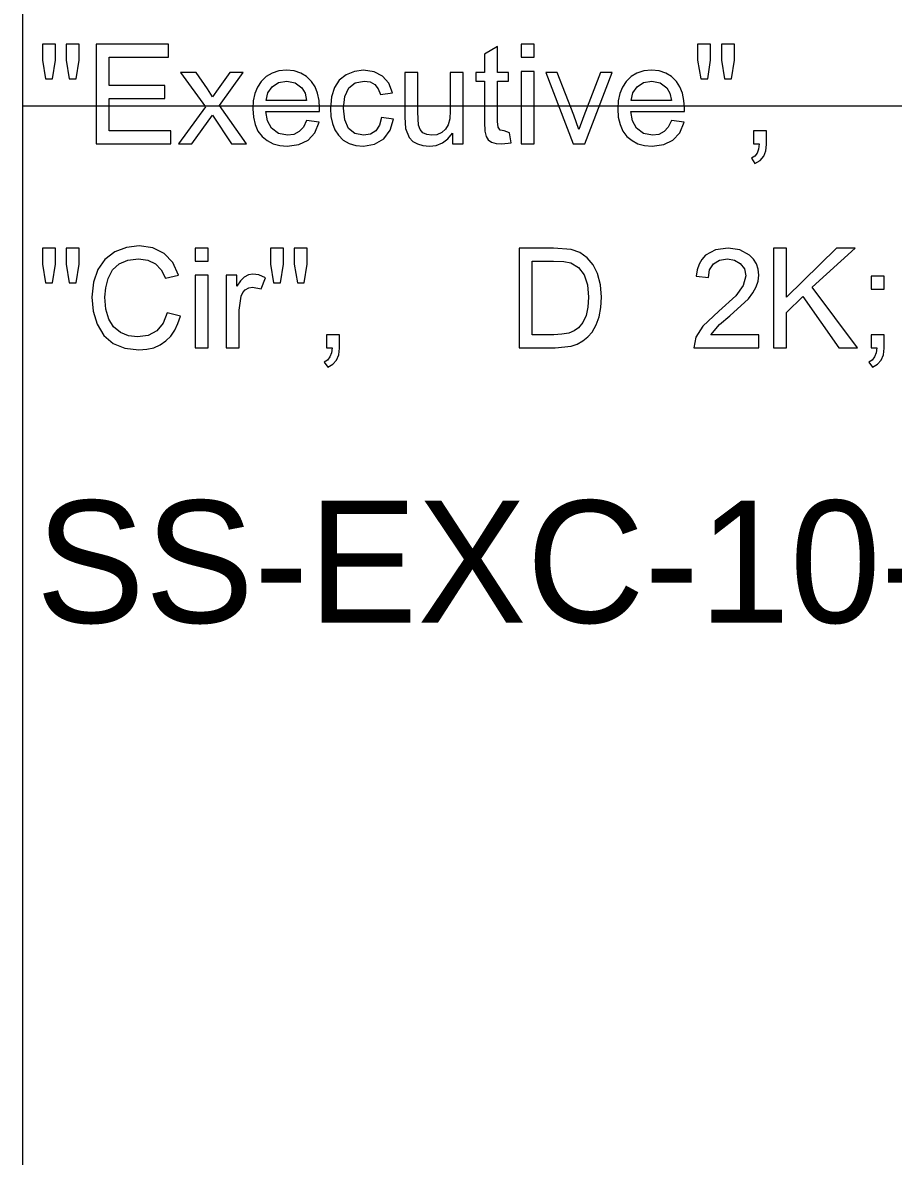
# Model space of a CAD drawing. Extents: x 1001568 to 1002149, y 1840825 to 1841423.
# Drawn here: x 1001890.65 to 1001893.499, y 1840995.032 to 1840998.741 of the extents above; entities that cross this region are included whole.
import ezdxf

# ---------------------------------------------------------------- set-up
doc = ezdxf.new("R2010")
doc.units = 0
for name, color, linetype in [('40', 7, 'Continuous'), ('R_No Plot', 7, 'Continuous'), ('SIGNS', 7, 'Continuous')]:
    doc.layers.add(name, color=color, linetype=linetype)

msp = doc.modelspace()

# ---------------------------------------------------------------- linework, layer by layer
at = {"layer": 'R_No Plot'}
for p, q in [((1001890.6501, 1841010.6666), (1001890.6501, 1840948.1274)), ((1001890.6501, 1840998.4691), (1001982.1327, 1840998.4691))]:
    msp.add_line(p, q, dxfattribs=at)
at = {"layer": 'SIGNS'}
for points in [[(1001890.725, 1840998.5568), (1001890.7479, 1840998.5568), (1001890.7572, 1840998.6178), (1001890.7572, 1840998.6703), (1001890.7146, 1840998.6703), (1001890.7146, 1840998.6178)], [(1001890.8028, 1840998.5568), (1001890.8252, 1840998.5568), (1001890.8352, 1840998.6178), (1001890.8352, 1840998.6703), (1001890.7927, 1840998.6703), (1001890.7927, 1840998.6178)], [(1001890.891, 1840998.3441), (1001891.1353, 1840998.3441), (1001891.1353, 1840998.3866), (1001890.9336, 1840998.3866), (1001890.9336, 1840998.493), (1001891.1153, 1840998.493), (1001891.1153, 1840998.5356), (1001890.9336, 1840998.5356), (1001890.9336, 1840998.6278), (1001891.1276, 1840998.6278), (1001891.1276, 1840998.6703), (1001890.891, 1840998.6703)], [(1001892.2812, 1840998.6278), (1001892.3237, 1840998.6278), (1001892.3237, 1840998.6703), (1001892.2812, 1840998.6703)], [(1001892.8687, 1840998.5568), (1001892.8916, 1840998.5568), (1001892.9009, 1840998.6178), (1001892.9009, 1840998.6703), (1001892.8583, 1840998.6703), (1001892.8583, 1840998.6178)], [(1001892.9465, 1840998.5568), (1001892.9689, 1840998.5568), (1001892.9789, 1840998.6178), (1001892.9789, 1840998.6703), (1001892.9364, 1840998.6703), (1001892.9364, 1840998.6178)], [(1001892.2428, 1840998.38), (1001892.2259, 1840998.3866), (1001892.2125, 1840998.3894), (1001892.206, 1840998.3992), (1001892.2039, 1840998.4179), (1001892.2039, 1840998.5498), (1001892.2393, 1840998.5498), (1001892.2393, 1840998.5781), (1001892.2039, 1840998.5781), (1001892.2039, 1840998.6632), (1001892.1613, 1840998.6384), (1001892.1613, 1840998.5781), (1001892.1329, 1840998.5781), (1001892.1329, 1840998.5498), (1001892.1613, 1840998.5498), (1001892.1613, 1840998.4154), (1001892.1625, 1840998.386), (1001892.1663, 1840998.3687), (1001892.1735, 1840998.3577), (1001892.1846, 1840998.35), (1001892.1993, 1840998.3454), (1001892.2178, 1840998.3441), (1001892.2485, 1840998.3474)], [(1001891.1604, 1840998.3441), (1001891.204, 1840998.3441), (1001891.2711, 1840998.4379), (1001891.3329, 1840998.3441), (1001891.3823, 1840998.3441), (1001891.2941, 1840998.4698), (1001891.3718, 1840998.5781), (1001891.3281, 1840998.5781), (1001891.2894, 1840998.524), (1001891.271, 1840998.4982), (1001891.2544, 1840998.524), (1001891.2176, 1840998.5781), (1001891.167, 1840998.5781), (1001891.248, 1840998.4661)], [(1001891.8246, 1840998.4309), (1001891.8177, 1840998.4051), (1001891.8055, 1840998.3869), (1001891.7881, 1840998.3759), (1001891.7655, 1840998.3725), (1001891.7368, 1840998.3781), (1001891.7163, 1840998.3949), (1001891.704, 1840998.4226), (1001891.6999, 1840998.4613), (1001891.7041, 1840998.4999), (1001891.7169, 1840998.5276), (1001891.738, 1840998.5442), (1001891.7677, 1840998.5498), (1001891.787, 1840998.547), (1001891.8025, 1840998.5387), (1001891.8138, 1840998.5248), (1001891.8212, 1840998.5054), (1001891.86, 1840998.5114), (1001891.8484, 1840998.5431), (1001891.828, 1840998.5664), (1001891.7998, 1840998.5806), (1001891.7653, 1840998.5852), (1001891.7359, 1840998.5815), (1001891.7086, 1840998.5707), (1001891.6861, 1840998.5531), (1001891.6701, 1840998.5288), (1001891.6604, 1840998.4978), (1001891.6573, 1840998.4602), (1001891.6589, 1840998.4342), (1001891.6639, 1840998.4109), (1001891.672, 1840998.3903), (1001891.6835, 1840998.3726), (1001891.6991, 1840998.3569), (1001891.7179, 1840998.3459), (1001891.7399, 1840998.3393), (1001891.7651, 1840998.337), (1001891.8017, 1840998.343), (1001891.8316, 1840998.3613), (1001891.8526, 1840998.3892), (1001891.8638, 1840998.4257)], [(1001892.056, 1840998.3441), (1001892.0915, 1840998.3441), (1001892.0915, 1840998.5781), (1001892.049, 1840998.5781), (1001892.049, 1840998.4525), (1001892.0473, 1840998.4259), (1001892.0425, 1840998.4065), (1001892.034, 1840998.3922), (1001892.0212, 1840998.3813), (1001892.0056, 1840998.3745), (1001891.9891, 1840998.3725), (1001891.9726, 1840998.3747), (1001891.9598, 1840998.381), (1001891.9504, 1840998.3914), (1001891.9449, 1840998.406), (1001891.9426, 1840998.448), (1001891.9426, 1840998.5781), (1001891.9, 1840998.5781), (1001891.9, 1840998.4321), (1001891.9025, 1840998.3947), (1001891.9148, 1840998.3649), (1001891.9265, 1840998.3526), (1001891.9416, 1840998.344), (1001891.9596, 1840998.3387), (1001891.9809, 1840998.337), (1001892.0034, 1840998.3396), (1001892.0235, 1840998.3474), (1001892.041, 1840998.3605), (1001892.056, 1840998.3789)], [(1001892.2812, 1840998.3441), (1001892.3237, 1840998.3441), (1001892.3237, 1840998.5811), (1001892.2812, 1840998.5811)], [(1001892.4517, 1840998.3441), (1001892.4891, 1840998.3441), (1001892.5789, 1840998.5781), (1001892.5409, 1840998.5781), (1001892.4863, 1840998.4359), (1001892.4699, 1840998.3914), (1001892.4532, 1840998.4386), (1001892.3993, 1840998.5781), (1001892.3615, 1840998.5781)], [(1001893.0418, 1840998.3441), (1001893.0602, 1840998.3441), (1001893.0582, 1840998.3274), (1001893.0533, 1840998.314), (1001893.0454, 1840998.3039), (1001893.0348, 1840998.2973), (1001893.0461, 1840998.2803), (1001893.0628, 1840998.2902), (1001893.0748, 1840998.3038), (1001893.082, 1840998.3212), (1001893.0844, 1840998.3426), (1001893.0844, 1840998.3866), (1001893.0418, 1840998.3866)], [(1001890.725, 1840997.8902), (1001890.7479, 1840997.8902), (1001890.7572, 1840997.9511), (1001890.7572, 1840998.0037), (1001890.7146, 1840998.0037), (1001890.7146, 1840997.9511)], [(1001890.8028, 1840997.8902), (1001890.8252, 1840997.8902), (1001890.8352, 1840997.9511), (1001890.8352, 1840998.0037), (1001890.7927, 1840998.0037), (1001890.7927, 1840997.9511)], [(1001891.1225, 1840997.7921), (1001891.1096, 1840997.7573), (1001891.0892, 1840997.7326), (1001891.0612, 1840997.7178), (1001891.0259, 1840997.7129), (1001890.9966, 1840997.7165), (1001890.9698, 1840997.7277), (1001890.9476, 1840997.7459), (1001890.9317, 1840997.7712), (1001890.9223, 1840997.8035), (1001890.9194, 1840997.8431), (1001890.9221, 1840997.8739), (1001890.9297, 1840997.9037), (1001890.9445, 1840997.932), (1001890.966, 1840997.9523), (1001890.9942, 1840997.9643), (1001891.0292, 1840997.9682), (1001891.0595, 1840997.9641), (1001891.0844, 1840997.9523), (1001891.1037, 1840997.9324), (1001891.1176, 1840997.9048), (1001891.1605, 1840997.9149), (1001891.1419, 1840997.9558), (1001891.1135, 1840997.986), (1001891.0761, 1840998.0046), (1001891.0313, 1840998.0107), (1001890.9898, 1840998.0058), (1001890.9519, 1840997.9908), (1001890.919, 1840997.966), (1001890.8956, 1840997.9331), (1001890.8815, 1840997.8921), (1001890.8768, 1840997.843), (1001890.8811, 1840997.797), (1001890.8941, 1840997.7548), (1001890.9159, 1840997.7178), (1001890.946, 1840997.6914), (1001890.9842, 1840997.6756), (1001891.0306, 1840997.6704), (1001891.0559, 1840997.6722), (1001891.079, 1840997.6776), (1001891.0998, 1840997.6868), (1001891.1187, 1840997.6999), (1001891.1345, 1840997.7157), (1001891.1478, 1840997.7345), (1001891.1582, 1840997.7562), (1001891.1662, 1840997.781)], [(1001891.214, 1840997.9611), (1001891.2566, 1840997.9611), (1001891.2566, 1840998.0037), (1001891.214, 1840998.0037)], [(1001891.471, 1840997.8902), (1001891.4939, 1840997.8902), (1001891.5032, 1840997.9511), (1001891.5032, 1840998.0037), (1001891.4606, 1840998.0037), (1001891.4606, 1840997.9511)], [(1001891.5488, 1840997.8902), (1001891.5712, 1840997.8902), (1001891.5812, 1840997.9511), (1001891.5812, 1840998.0037), (1001891.5387, 1840998.0037), (1001891.5387, 1840997.9511)], [(1001893.0586, 1840997.72), (1001892.9015, 1840997.72), (1001892.9303, 1840997.753), (1001892.9637, 1840997.7816), (1001893.0245, 1840997.8379), (1001893.0393, 1840997.857), (1001893.0501, 1840997.8763), (1001893.0564, 1840997.8955), (1001893.0586, 1840997.9148), (1001893.0567, 1840997.9344), (1001893.051, 1840997.9519), (1001893.0416, 1840997.9673), (1001893.0287, 1840997.9807), (1001892.997, 1840997.9979), (1001892.9581, 1840998.0037), (1001892.9168, 1840997.9977), (1001892.8848, 1840997.9799), (1001892.8725, 1840997.9665), (1001892.8632, 1840997.9508), (1001892.8568, 1840997.9322), (1001892.8534, 1840997.9111), (1001892.8936, 1840997.907), (1001892.8978, 1840997.9322), (1001892.9103, 1840997.9517), (1001892.9299, 1840997.9641), (1001892.9559, 1840997.9682), (1001892.9791, 1840997.9642), (1001892.9982, 1840997.953), (1001893.0115, 1840997.935), (1001893.016, 1840997.9123), (1001893.0077, 1840997.8813), (1001892.9831, 1840997.8471), (1001892.9275, 1840997.7965), (1001892.8761, 1840997.7478), (1001892.8529, 1840997.7118), (1001892.8458, 1840997.6774), (1001893.0586, 1840997.6774)], [(1001893.1071, 1840997.6774), (1001893.1496, 1840997.6774), (1001893.1496, 1840997.7924), (1001893.2026, 1840997.8449), (1001893.3204, 1840997.6774), (1001893.3812, 1840997.6774), (1001893.2333, 1840997.8751), (1001893.3735, 1840998.0037), (1001893.3128, 1840998.0037), (1001893.1496, 1840997.8423), (1001893.1496, 1840998.0037), (1001893.1071, 1840998.0037)], [(1001891.214, 1840997.6774), (1001891.2566, 1840997.6774), (1001891.2566, 1840997.9145), (1001891.214, 1840997.9145)], [(1001891.3156, 1840997.6774), (1001891.3581, 1840997.6774), (1001891.3581, 1840997.8001), (1001891.3646, 1840997.8464), (1001891.37, 1840997.8581), (1001891.3778, 1840997.8669), (1001891.3896, 1840997.8737), (1001891.4022, 1840997.876), (1001891.4308, 1840997.8696), (1001891.4443, 1840997.9059), (1001891.4231, 1840997.9154), (1001891.4028, 1840997.9186), (1001891.3886, 1840997.916), (1001891.3753, 1840997.9085), (1001891.3626, 1840997.8959), (1001891.351, 1840997.8785), (1001891.351, 1840997.9145), (1001891.3156, 1840997.9145)], [(1001893.4261, 1840997.8689), (1001893.4687, 1840997.8689), (1001893.4687, 1840997.9115), (1001893.4261, 1840997.9115)], [(1001891.6441, 1840997.6774), (1001891.6625, 1840997.6774), (1001891.6604, 1840997.6607), (1001891.6556, 1840997.6473), (1001891.6477, 1840997.6372), (1001891.6371, 1840997.6306), (1001891.6484, 1840997.6136), (1001891.6651, 1840997.6235), (1001891.6771, 1840997.6371), (1001891.6843, 1840997.6545), (1001891.6867, 1840997.6759), (1001891.6867, 1840997.72), (1001891.6441, 1840997.72)], [(1001893.4261, 1840997.6774), (1001893.4445, 1840997.6774), (1001893.4424, 1840997.6607), (1001893.4375, 1840997.6473), (1001893.4297, 1840997.6372), (1001893.419, 1840997.6306), (1001893.4304, 1840997.6136), (1001893.4471, 1840997.6235), (1001893.459, 1840997.6371), (1001893.4662, 1840997.6545), (1001893.4687, 1840997.6759), (1001893.4687, 1840997.72), (1001893.4261, 1840997.72)]]:
    msp.add_lwpolyline(points, close=True, dxfattribs=at)
for points in [[(1001891.5791, 1840998.4204), (1001891.5686, 1840998.3994), (1001891.5547, 1840998.3844), (1001891.5374, 1840998.3754), (1001891.5169, 1840998.3725), (1001891.4872, 1840998.3783), (1001891.4645, 1840998.3961), (1001891.4512, 1840998.4201), (1001891.4457, 1840998.4505), (1001891.6214, 1840998.4505), (1001891.6217, 1840998.4612), (1001891.62, 1840998.4868), (1001891.615, 1840998.51), (1001891.6067, 1840998.5305), (1001891.5951, 1840998.5487), (1001891.579, 1840998.5646), (1001891.5601, 1840998.576), (1001891.5383, 1840998.5829), (1001891.5138, 1840998.5852), (1001891.4885, 1840998.5829), (1001891.4662, 1840998.5759), (1001891.4468, 1840998.5644), (1001891.4304, 1840998.5483), (1001891.4184, 1840998.5299), (1001891.4099, 1840998.509), (1001891.4048, 1840998.4853), (1001891.4031, 1840998.4591), (1001891.405, 1840998.4315), (1001891.4107, 1840998.4074), (1001891.4201, 1840998.3864), (1001891.4335, 1840998.3689), (1001891.45, 1840998.3549), (1001891.4693, 1840998.345), (1001891.4912, 1840998.339), (1001891.516, 1840998.337), (1001891.554, 1840998.3419), (1001891.584, 1840998.3565), (1001891.606, 1840998.3809), (1001891.6203, 1840998.4152), (1001891.5791, 1840998.4204)], [(1001892.773, 1840998.4204), (1001892.7625, 1840998.3994), (1001892.7487, 1840998.3844), (1001892.7314, 1840998.3754), (1001892.7109, 1840998.3725), (1001892.6812, 1840998.3783), (1001892.6585, 1840998.3961), (1001892.6451, 1840998.4201), (1001892.6396, 1840998.4505), (1001892.8154, 1840998.4505), (1001892.8156, 1840998.4612), (1001892.8139, 1840998.4868), (1001892.8089, 1840998.51), (1001892.8006, 1840998.5305), (1001892.789, 1840998.5487), (1001892.7729, 1840998.5646), (1001892.7541, 1840998.576), (1001892.7323, 1840998.5829), (1001892.7078, 1840998.5852), (1001892.6824, 1840998.5829), (1001892.6601, 1840998.5759), (1001892.6407, 1840998.5644), (1001892.6243, 1840998.5483), (1001892.6124, 1840998.5299), (1001892.6038, 1840998.509), (1001892.5987, 1840998.4853), (1001892.5971, 1840998.4591), (1001892.5989, 1840998.4315), (1001892.6046, 1840998.4074), (1001892.614, 1840998.3864), (1001892.6274, 1840998.3689), (1001892.6439, 1840998.3549), (1001892.6632, 1840998.345), (1001892.6851, 1840998.339), (1001892.71, 1840998.337), (1001892.7479, 1840998.3419), (1001892.7779, 1840998.3565), (1001892.8, 1840998.3809), (1001892.8143, 1840998.4152), (1001892.773, 1840998.4204)], [(1001891.4469, 1840998.4859), (1001891.4528, 1840998.5111), (1001891.4665, 1840998.5314), (1001891.4877, 1840998.5452), (1001891.5143, 1840998.5498), (1001891.542, 1840998.5442), (1001891.564, 1840998.528), (1001891.574, 1840998.5104), (1001891.5792, 1840998.4859), (1001891.4469, 1840998.4859)], [(1001892.6408, 1840998.4859), (1001892.6467, 1840998.5111), (1001892.6604, 1840998.5314), (1001892.6816, 1840998.5452), (1001892.7082, 1840998.5498), (1001892.7359, 1840998.5442), (1001892.7579, 1840998.528), (1001892.768, 1840998.5104), (1001892.7732, 1840998.4859), (1001892.6408, 1840998.4859)], [(1001892.2746, 1840997.6774), (1001892.3922, 1840997.6774), (1001892.4445, 1840997.683), (1001892.4649, 1840997.6896), (1001892.4833, 1840997.6996), (1001892.4992, 1840997.7127), (1001892.5132, 1840997.7288), (1001892.5267, 1840997.7522), (1001892.5365, 1840997.7789), (1001892.5422, 1840997.809), (1001892.5441, 1840997.8423), (1001892.5408, 1840997.8834), (1001892.5313, 1840997.9198), (1001892.5165, 1840997.949), (1001892.4974, 1840997.972), (1001892.4734, 1840997.9886), (1001892.445, 1840997.999), (1001892.3869, 1840998.0037), (1001892.2746, 1840998.0037), (1001892.2746, 1840997.6774)], [(1001892.3172, 1840997.72), (1001892.3172, 1840997.9611), (1001892.3866, 1840997.9611), (1001892.4205, 1840997.9595), (1001892.4432, 1840997.9547), (1001892.4687, 1840997.9394), (1001892.4869, 1840997.9157), (1001892.4979, 1840997.8834), (1001892.5016, 1840997.8429), (1001892.4995, 1840997.8105), (1001892.4933, 1840997.783), (1001892.483, 1840997.7602), (1001892.4687, 1840997.7421), (1001892.4548, 1840997.7324), (1001892.4367, 1840997.7255), (1001892.4144, 1840997.7213), (1001892.3878, 1840997.72), (1001892.3172, 1840997.72)]]:
    msp.add_lwpolyline(points, dxfattribs=at)

# ---------------------------------------------------------------- texts
at = {"layer": '40'}
msp.add_text('SS-EXC-10-STA10+30EB', height=0.4, rotation=0, dxfattribs=at).set_placement((1001890.6934, 1840996.7774))

doc.saveas('drawing.dxf')
